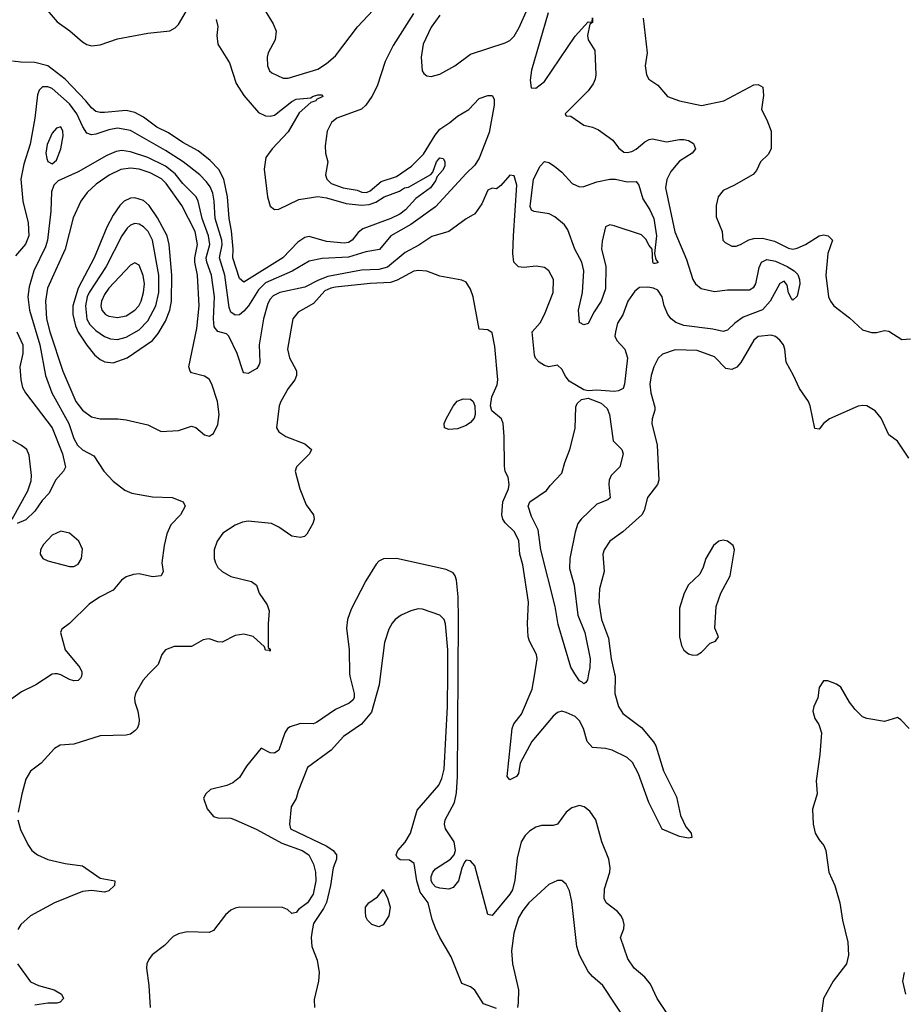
# Model space of a CAD drawing. Header units: inches. Extents: x 1682530 to 1839546, y 640742 to 791647.
# Tile 321 of 656: x 1750781 to 1754837, y 708484 to 713002. Entities that reach past the tile are written whole.
import ezdxf

# ---------------------------------------------------------------- set-up
doc = ezdxf.new("R2010")
doc.units = ezdxf.units.IN
doc.header["$MEASUREMENT"] = 0
doc.layers.add('B7750', color=7, linetype='Continuous')
doc.layers.add('B7751', color=7, linetype='Continuous')

msp = doc.modelspace()

# ---------------------------------------------------------------- linework, layer by layer
at = {"layer": 'B7750', "color": 5}
for points, elevation in [([(1750941.8, 710000), (1750930, 709998.4), (1750855.5, 709950), (1750790, 709918), (1750696.4, 709850)], 760), ([(1751374.5, 710000), (1751347.9, 709972.1), (1751312, 709910), (1751307.6, 709890), (1751310.2, 709870), (1751323.7, 709830), (1751329, 709790), (1751327.3, 709770), (1751319.8, 709750), (1751310, 709738.5), (1751290, 709724.4), (1751270, 709719.2), (1751150, 709715.6), (1751030, 709677.2), (1750966.3, 709673.7), (1750941.3, 709658.7), (1750880.4, 709590), (1750830, 709553.3), (1750810, 709517.2), (1750791.2, 709448.8), (1750774.8, 709365.2)], 780), ([(1751065.7, 710000), (1751065.3, 709990), (1751059.9, 709980), (1751050, 709969.7), (1751030, 709968.4), (1751010, 709974.2), (1750970, 709996.5), (1750954.9, 710000)], 760), ([(1752295.5, 710000), (1752295.8, 709990), (1752316.9, 709910), (1752316, 709890), (1752310, 709879.4), (1752293.5, 709866.5), (1752230, 709837.5), (1752143.3, 709776.7), (1752128.8, 709771.2), (1752070, 709773.4), (1752022.1, 709757.9), (1752010.1, 709749.9), (1751998.5, 709730), (1751970, 709650.7), (1751950, 709637.3), (1751930, 709638.4), (1751890, 709659.1), (1751822.7, 709577.3), (1751790, 709525.4), (1751759, 709501), (1751731.9, 709488.1), (1751657.3, 709470), (1751635.5, 709450), (1751625.5, 709430), (1751641.4, 709381.4), (1751670, 709346), (1751690, 709340.4), (1751750, 709337.6), (1751770, 709330.4), (1751870, 709286.3), (1751983.9, 709223.9), (1752077.7, 709190), (1752107.7, 709170), (1752130, 709127.7), (1752138.8, 709090), (1752139.8, 709050), (1752127.5, 708990), (1752101.4, 708950), (1752060.6, 708919.4), (1752050, 708905.1), (1752030, 708900.7), (1752010, 708919.7), (1751987.7, 708927.7), (1751790.2, 708929.8), (1751770, 708925.8), (1751750, 708916.4), (1751725.2, 708894.8), (1751670, 708823), (1751650, 708813.6), (1751550, 708817.4), (1751510, 708808.2), (1751485.4, 708794.6), (1751446.4, 708753.6), (1751389.3, 708710.7), (1751374, 708690), (1751364.4, 708670), (1751362.4, 708650), (1751374.4, 708570), (1751379.3, 708470)], 820), ([(1752437.4, 710000), (1752431.2, 709950), (1752395.1, 709825), (1752350.1, 709769.9), (1752267.1, 709712.9), (1752211.3, 709650), (1752102.6, 709570), (1752058.5, 709461.5), (1752050, 709429), (1752026.5, 709390), (1752019.6, 709310), (1752024.4, 709290), (1752190.2, 709210), (1752220.5, 709190), (1752235.6, 709170), (1752235.5, 709150), (1752219.8, 709110), (1752207.8, 709030), (1752188.6, 708951.4), (1752175.9, 708924.1), (1752130, 708855.1), (1752123, 708823), (1752119.1, 708790), (1752122, 708750), (1752146.9, 708686.9), (1752156.1, 708630), (1752153.1, 708590), (1752133.4, 708506.6), (1752133.9, 708470)], 840), ([(1752970, 708465.4), (1752910, 708486.3), (1752870, 708549.4), (1752850, 708563.7), (1752810, 708579.5), (1752761.5, 708701.5), (1752709.7, 708790), (1752690, 708833.2), (1752673.6, 708873.6), (1752656.1, 708950), (1752618.9, 708998.9), (1752604, 709050), (1752592.3, 709130), (1752570, 709146), (1752526.7, 709146.7), (1752515.6, 709155.6), (1752509.7, 709169.7), (1752517.4, 709190), (1752550, 709227.4), (1752574.8, 709270), (1752605.2, 709374.8), (1752704.5, 709490), (1752719, 709521), (1752730, 709563), (1752743.9, 709850), (1752745.5, 710000)], 840), ([(1753774.7, 708410), (1753707.1, 708510), (1753677, 708577), (1753650, 708608.6), (1753602, 708650), (1753573, 708693), (1753538.9, 708790), (1753553.3, 708830), (1753556, 708850), (1753551.1, 708870), (1753541.5, 708890), (1753524.8, 708910), (1753472.7, 708950), (1753464.2, 708970), (1753465.9, 709014.1), (1753489.1, 709090), (1753491.3, 709110), (1753484.8, 709150), (1753453.3, 709230), (1753424.8, 709330), (1753397.2, 709370), (1753371.3, 709390), (1753350, 709396.1), (1753314.6, 709385.4), (1753290, 709365.1), (1753249.4, 709310.6), (1753230, 709304.2), (1753176, 709304), (1753150, 709297.6), (1753120.7, 709279.3), (1753100.6, 709259.4), (1753083.2, 709230), (1753065.1, 709154.9), (1753053, 709053), (1753042.6, 709010), (1753030.8, 708989.2), (1752950, 708891.1), (1752930, 708896.2), (1752870, 709119.3), (1752850, 709142.7), (1752830, 709146), (1752823.4, 709136.6), (1752810, 709109.3), (1752794.4, 709050), (1752770, 709019.4), (1752750, 709013.1), (1752710, 709017.3), (1752690, 709023.2), (1752677.1, 709037.1), (1752669.9, 709050), (1752669.9, 709070.1), (1752677, 709090), (1752690, 709105.2), (1752757.7, 709150), (1752775.1, 709170), (1752781.4, 709190), (1752775.3, 709230), (1752735.5, 709290), (1752730.4, 709310), (1752733.8, 709330), (1752777.2, 709410), (1752785.6, 709454.4), (1752791, 709529), (1752794.1, 710000)], 820), ([(1753511.8, 710000), (1753514.1, 709990), (1753512.8, 709910), (1753528.9, 709850), (1753550, 709818.1), (1753634.6, 709754.6), (1753690, 709688.4), (1753700.1, 709670), (1753735.5, 709555.5), (1753795.8, 709435.8), (1753813.7, 709350), (1753838.8, 709298.8), (1753862.6, 709270), (1753866, 709250), (1753850, 709246.2), (1753810, 709254.8), (1753730, 709287.6), (1753669.2, 709410), (1753621.4, 709541.4), (1753594, 709594), (1753570, 709616.3), (1753500.5, 709650), (1753470, 709657.9), (1753410, 709661.9), (1753386.2, 709690), (1753369.5, 709749.5), (1753350, 709785.3), (1753330, 709804.2), (1753290, 709823.1), (1753270, 709828.5), (1753250, 709823.5), (1753230, 709805.6), (1753131.5, 709690), (1753078.9, 709590), (1753070, 709542.6), (1753060.7, 709530), (1753030, 709514.5), (1753019, 709530), (1753041.3, 709750), (1753048.7, 709771.3), (1753084.2, 709815.8), (1753133.7, 709930), (1753145.3, 710000)], 780), ([(1753392.1, 710000), (1753386.6, 709973.4), (1753379.5, 709960.5), (1753370, 709954.5), (1753362.9, 709962.9), (1753350, 709967.7), (1753329.8, 710000)], 760), ([(1754862.9, 709750), (1754825.2, 709790), (1754810, 709800.9), (1754750, 709782.2), (1754670, 709795.1), (1754650, 709803.6), (1754616.2, 709836.2), (1754589.5, 709870), (1754550, 709939), (1754530, 709953.2), (1754490, 709969), (1754470, 709968.7), (1754450, 709938), (1754443.8, 709890), (1754425.3, 709850), (1754422, 709830), (1754430, 709796), (1754448.2, 709768.2), (1754460.7, 709730), (1754453.1, 709630), (1754436.9, 709510), (1754441.7, 709450), (1754420.6, 709379.4), (1754422.7, 709310), (1754432, 709270), (1754450, 709238.7), (1754472.5, 709212.5), (1754481.5, 709190), (1754495.6, 709090), (1754522, 709030), (1754544.9, 708950), (1754556.9, 708870), (1754582.6, 708770), (1754584.6, 708710), (1754576.5, 708670), (1754515.3, 708590), (1754470.3, 708510), (1754446.5, 708330)], 820), ([(1750772.7, 709330), (1750785.5, 709285.5), (1750818, 709218), (1750837.6, 709190), (1750863, 709170), (1750910, 709148.1), (1750990.1, 709130.1), (1751070, 709119.1), (1751150, 709063.5), (1751217.1, 709050), (1751216.9, 709030), (1751190, 709004.8), (1751170, 708999.4), (1751110, 709006.2), (1751070, 709002), (1750940.3, 708950), (1750830, 708890.8), (1750786.3, 708850), (1750772.8, 708827.2)], 780), ([(1753576.3, 708390), (1753456.9, 708570), (1753410, 708611.3), (1753390, 708635.1), (1753350.8, 708710), (1753338.7, 708750), (1753315.4, 708955.4), (1753304.8, 709004.7), (1753290, 709036), (1753270, 709051.8), (1753250, 709051.5), (1753210, 709033.3), (1753118.2, 708950), (1753090, 708915.1), (1753070, 708880.5), (1753048.4, 708810), (1753038.7, 708730), (1753043.6, 708670), (1753070.1, 708550.1), (1753069.6, 708490.4), (1753066.4, 708470)], 840), ([(1750771.5, 708670), (1750830, 708586.9), (1750867.7, 708570), (1750938.7, 708550), (1750972.7, 708530), (1750982, 708510), (1750966.8, 708493.2), (1750951, 708489), (1750910, 708488.9), (1750850, 708480.9)], 780), ([(1754840.4, 708630), (1754832.7, 708590), (1754846, 708530)], 840)]:
    msp.add_lwpolyline(points, dxfattribs=dict(at, elevation=elevation))
at = {"layer": 'B7750', "color": 5, "elevation": 840}
msp.add_lwpolyline([(1752430, 708839), (1752398, 708850), (1752378, 708870), (1752370, 708886), (1752368.7, 708910), (1752369, 708930), (1752384, 708950), (1752422.9, 708977.1), (1752450, 709010.7), (1752470, 708972), (1752481, 708930), (1752476, 708890), (1752450, 708849)], close=True, dxfattribs=at)
at = {"layer": 'B7751', "color": 5}
for points, elevation in [([(1752710, 713023), (1752670, 712967.8), (1752632.7, 712890), (1752623.9, 712830), (1752628, 712768), (1752635.3, 712755.3), (1752650, 712744.4), (1752670, 712742), (1752710, 712751.8), (1752778.7, 712790), (1752850, 712843.7), (1753010, 712896.3), (1753030, 712906.2), (1753050, 712927.1), (1753073, 712967), (1753150, 713139.8)], 760), ([(1750897.4, 713057.4), (1750952.7, 712992.7), (1751011.9, 712951.9), (1751070, 712901.3), (1751090, 712888.6), (1751110, 712882.8), (1751150, 712886.8), (1751230, 712914.8), (1751370, 712940.1), (1751470, 712951.7), (1751494.9, 712965.1), (1751510, 712980.9), (1751572.5, 713087.5)], 720), ([(1751902.6, 713050), (1751943.8, 712983.8), (1751958.2, 712950), (1751953.6, 712910), (1751921.8, 712850), (1751916.9, 712830), (1751918.9, 712790), (1751927.9, 712767.9), (1751938.9, 712758.9), (1751990, 712734.6), (1752013.5, 712733.5), (1752150, 712775.9), (1752190, 712801.8), (1752230, 712836.8), (1752330.9, 712970), (1752427.5, 713072.5)], 740), ([(1752589.3, 713030), (1752495.8, 712884.2), (1752458.5, 712810), (1752422, 712698), (1752396.9, 712650), (1752370, 712609.7), (1752350, 712592), (1752237.3, 712550), (1752212.4, 712530), (1752191.8, 712490), (1752183.4, 712423.4), (1752185.3, 712390), (1752194.9, 712350), (1752184.5, 712290), (1752190.2, 712270), (1752210.3, 712250), (1752266, 712230), (1752330, 712219.7), (1752350.9, 712210.9), (1752372.4, 712210), (1752390, 712216.9), (1752440.3, 712259.7), (1752510, 712282.5), (1752579.4, 712330), (1752634.4, 712385.6), (1752687.4, 712472.6), (1752710, 712500.3), (1752755.2, 712530), (1752790, 712559.6), (1752842.4, 712590), (1752890, 712640.5), (1752930, 712654.3), (1752950, 712654), (1752958.3, 712638.3), (1752959.3, 712610), (1752935.3, 712484.7), (1752890, 712367), (1752870, 712335.1), (1752830, 712297.2), (1752690, 712144.2), (1752576.8, 712063.2), (1752483.8, 712010), (1752432.5, 711947.5), (1752370, 711936.6), (1752290, 711913), (1752170, 711906.7), (1752110, 711894.1), (1752032, 711848), (1751910, 711794.5), (1751877.9, 711762.1), (1751830.9, 711689.1), (1751810, 711664.7), (1751790, 711648.5), (1751770, 711646.2), (1751750, 711659.8), (1751741.9, 711681.9), (1751723.3, 711830), (1751698.5, 711910), (1751710.2, 711969.8), (1751708.8, 711990), (1751677.8, 712090), (1751673.4, 712170), (1751666.9, 712206.9), (1751655.2, 712235.2), (1751639, 712259), (1751607.3, 712290), (1751531.7, 712350), (1751450, 712402.6), (1751290, 712493.2), (1751230, 712504.5), (1751190, 712497.3), (1751130, 712476.4), (1751110, 712474.5), (1751090, 712481.6), (1751070.3, 712510.3), (1751043.8, 712570), (1751010, 712616.6), (1750930, 712686), (1750910, 712694.4), (1750886, 712694), (1750870, 712678.4), (1750863, 712657), (1750850.8, 712550.8), (1750828.5, 712431.5), (1750800.5, 712339.5), (1750787.1, 712270), (1750796.2, 712170), (1750819.8, 712070), (1750823.6, 712010), (1750808.5, 711971.5), (1750761.7, 711918.3)], 740), ([(1753206.7, 713033.3), (1753129.6, 712770), (1753124.7, 712724.7), (1753128.9, 712688.9), (1753150, 712688), (1753190, 712718.4), (1753330, 712926), (1753390, 712992.4), (1753409, 712991), (1753410.4, 713010.4), (1753410.2, 712990), (1753398, 712982), (1753387.6, 712930), (1753390.2, 712910), (1753421.2, 712861.2), (1753425.4, 712750), (1753422.2, 712730), (1753412.6, 712707.4), (1753390, 712676.1), (1753284.9, 712570), (1753285.5, 712565.5), (1753290, 712561), (1753310, 712559.1), (1753370, 712517.6), (1753410, 712508.8), (1753437.1, 712497.1), (1753503.1, 712450), (1753530, 712414.9), (1753554.4, 712394.4), (1753570, 712392.2), (1753590, 712396.9), (1753610, 712408), (1753650, 712441.5), (1753670, 712452.7), (1753684.8, 712455.2), (1753750, 712442.4), (1753810, 712452.9), (1753830, 712452.3), (1753850, 712448.3), (1753874.4, 712434.4), (1753882.3, 712410), (1753867, 712390), (1753810, 712352.5), (1753770, 712305.6), (1753750.9, 712269.1), (1753744.6, 712230), (1753788.3, 712028.3), (1753841.3, 711901.3), (1753870, 711810.3), (1753883, 711790), (1753908.8, 711768.8), (1753970, 711754.3), (1754030, 711762.1), (1754130, 711763.3), (1754150, 711774.2), (1754159.6, 711790), (1754175.3, 711864.7), (1754186.4, 711890), (1754210, 711902.4), (1754250, 711893.6), (1754304.2, 711870), (1754335.3, 711850), (1754352.4, 711832.4), (1754360.3, 711810), (1754361.1, 711790), (1754350, 711733.2), (1754330, 711716), (1754323.3, 711723.3), (1754310, 711748.7), (1754303.6, 711783.6), (1754290, 711802.7), (1754270, 711792.3), (1754225, 711710), (1754190, 711671.6), (1754102.2, 711637.8), (1754063.2, 711610), (1754030, 711577.8), (1754010, 711570.8), (1753961.7, 711581.7), (1753830, 711599), (1753792.5, 711612.5), (1753771.1, 711630), (1753756.2, 711650), (1753739.1, 711690), (1753729.9, 711730), (1753710, 711761), (1753690, 711771), (1753664.8, 711775.2), (1753626.1, 711773.9), (1753603.9, 711756.1), (1753571.9, 711710), (1753550, 711647.3), (1753524.4, 711610), (1753515.5, 711570), (1753513, 711550), (1753522.4, 711530), (1753558.2, 711490), (1753571, 711450), (1753557.6, 711330), (1753551.2, 711310), (1753530, 711298.7), (1753510, 711296.7), (1753430, 711302.1), (1753390, 711299.2), (1753370, 711303.6), (1753303.8, 711343.8), (1753286.2, 711366.2), (1753270, 711398.7), (1753250, 711417.6), (1753210, 711408.6), (1753190, 711416.1), (1753165.1, 711430), (1753149.1, 711449.1), (1753143.6, 711463.6), (1753132.8, 711570), (1753169.2, 711610.8), (1753190.5, 711649.5), (1753229.8, 711750), (1753230.9, 711810), (1753210, 711849.4), (1753190, 711865.1), (1753151.2, 711871.2), (1753094.3, 711865.7), (1753070, 711868), (1753049.5, 711889.5), (1753044.6, 711930), (1753047.1, 712010), (1753063.5, 712243.5), (1753050, 712286), (1753030, 712289.3), (1752990, 712242), (1752970, 712226.6), (1752950, 712229.3), (1752930, 712220.7), (1752902.3, 712157.7), (1752870, 712111.1), (1752830, 712088.5), (1752750.1, 712029.9), (1752672.3, 712007.7), (1752612.6, 711967.4), (1752550, 711933.9), (1752470, 711866.6), (1752430, 711856), (1752350, 711852.8), (1752195.9, 711824.1), (1752152.6, 711807.4), (1752090, 711774.7), (1751975.3, 711750), (1751944.8, 711735.2), (1751930, 711719.8), (1751919.9, 711700.1), (1751900.4, 711630), (1751879.5, 711510), (1751883.8, 711430), (1751880.7, 711419.3), (1751870, 711402.4), (1751830, 711378.5), (1751810, 711382.4), (1751807.1, 711387.1), (1751779.9, 711470), (1751741, 711550), (1751730, 711561), (1751690, 711571.4), (1751673.5, 711593.5), (1751670.3, 711630), (1751675.4, 711730), (1751660.7, 711830), (1751639.4, 711890), (1751637.5, 711910), (1751653.9, 711970), (1751648, 712010), (1751619.2, 712090), (1751600.1, 712170), (1751590.9, 712190), (1751530.2, 712250.2), (1751495.2, 712295.2), (1751450.2, 712330.2), (1751370, 712369.2), (1751290, 712395.2), (1751250, 712401.8), (1751223.2, 712396.8), (1751180.4, 712379.6), (1751050, 712303.7), (1750957.5, 712262.5), (1750937.2, 712242.8), (1750927.5, 712212.5), (1750923.8, 712123.8), (1750909.2, 711990), (1750899.6, 711960.4), (1750845.7, 711850), (1750823.9, 711776.1), (1750819, 711730), (1750826.4, 711670), (1750873.9, 711510), (1750898.8, 711370), (1750928.6, 711290), (1751007, 711150), (1751030, 711081.2), (1751046.5, 711050), (1751070, 711028.9), (1751121, 711001), (1751167.1, 710930), (1751210, 710884.9), (1751263.7, 710843.7), (1751295.5, 710830), (1751390, 710813.4), (1751481, 710810), (1751530.8, 710790), (1751540.5, 710770), (1751518.7, 710730), (1751475.1, 710684.9), (1751457, 710643), (1751443.9, 710590), (1751434, 710510), (1751439.1, 710470), (1751431, 710450), (1751390, 710445.6), (1751330, 710459.6), (1751302.9, 710457.1), (1751270, 710445.1), (1751247.7, 710430), (1751210, 710384.5), (1751147.6, 710352.4), (1751100.5, 710319.5), (1751010, 710231.5), (1750974.6, 710205.4), (1750969, 710190), (1750990, 710110.6), (1751056.5, 710030), (1751066, 710010), (1751065.7, 710000)], 760), ([(1751683.5, 713003.5), (1751691.1, 712971.1), (1751685.7, 712930), (1751690.2, 712890.2), (1751743.7, 712803.7), (1751774, 712710), (1751810, 712654.2), (1751876.8, 712576.8), (1751910, 712560.9), (1751930, 712559), (1751950, 712564.1), (1752030, 712627.5), (1752050, 712637.7), (1752116.8, 712643.2), (1752124.5, 712650), (1752150, 712658), (1752170, 712658), (1752172, 712650), (1752143.4, 712636.6), (1752140.4, 712630), (1752118, 712622), (1752064.5, 712575.5), (1752013, 712487), (1751939.3, 712410), (1751911.1, 712370), (1751903.9, 712316.1), (1751918.3, 712190), (1751930, 712146.4), (1751950, 712131.6), (1751970, 712132.9), (1752062.8, 712177.2), (1752150, 712190.5), (1752190, 712184.9), (1752278.9, 712158.9), (1752350, 712151), (1752385.2, 712154.8), (1752415.2, 712164.8), (1752454.7, 712190), (1752524.1, 712215.9), (1752546.6, 712230), (1752565.7, 712234.3), (1752668.8, 712291.2), (1752678, 712302), (1752694.7, 712350), (1752710, 712368.4), (1752725.5, 712365.5), (1752732.2, 712352.2), (1752732.5, 712330), (1752721.5, 712310), (1752697.8, 712282.2), (1752690, 712262.3), (1752666.4, 712230), (1752598.8, 712181.2), (1752551.7, 712130), (1752525.2, 712110), (1752484.4, 712090), (1752356.8, 712043.2), (1752334.1, 712025.9), (1752306.5, 711990), (1752290, 711980.4), (1752270, 711977.1), (1752190, 711985.2), (1752110, 712006.7), (1752090, 712003.4), (1752058.3, 711981.7), (1751988.9, 711910), (1751810, 711798.5), (1751790, 711815.4), (1751759.5, 711910), (1751760.9, 711950), (1751753, 712033), (1751742, 712090), (1751734.2, 712190), (1751717.8, 712270), (1751694.6, 712314.6), (1751655.5, 712355.5), (1751600.9, 712400.9), (1751530, 712438.1), (1751463.5, 712483.5), (1751410, 712508.5), (1751350, 712554.3), (1751310, 712575.7), (1751270, 712585.9), (1751170, 712576.1), (1751150, 712575.8), (1751130, 712581.6), (1751110, 712597.1), (1751084.5, 712630), (1750990, 712729.2), (1750910.7, 712790.7), (1750850, 712805.9), (1750786.7, 712806.7), (1750747.5, 712812.5)], 720), ([(1753642.2, 713010), (1753661.3, 712850), (1753651.5, 712790), (1753658.3, 712750), (1753669.3, 712729.3), (1753710, 712702), (1753754.9, 712650), (1753809.3, 712629.3), (1753910, 712609.2), (1754013.6, 712630), (1754150, 712703.6), (1754170, 712704.9), (1754192, 712692), (1754194.4, 712654.4), (1754185.6, 712590), (1754210, 712543.1), (1754230.6, 712490), (1754230.1, 712409.9), (1754216.9, 712383.1), (1754181.3, 712350), (1754162.4, 712310), (1754148.1, 712291.9), (1754059.3, 712240.7), (1754010, 712218), (1753987.2, 712190), (1753977.6, 712150), (1753977.8, 712097.8), (1754004.9, 712030), (1754008.5, 711990), (1754019.2, 711979.2), (1754050, 711962.4), (1754070, 711963.7), (1754090, 711970.3), (1754127.5, 711992.5), (1754150, 711998.3), (1754190, 712000.1), (1754246, 711986), (1754310, 711954.4), (1754330, 711949.6), (1754350, 711953.4), (1754388.3, 711970), (1754450, 712010.7), (1754470, 712015.1), (1754491.1, 712011.1), (1754511.8, 711990), (1754490.8, 711930), (1754481.8, 711830), (1754493.2, 711730), (1754502, 711710), (1754518, 711690), (1754590, 711634.9), (1754650, 711579.6), (1754690, 711566.7), (1754713.1, 711566.9), (1754750, 711575.3), (1754770, 711572.4), (1754830, 711534), (1754870, 711537.6)], 780), ([(1753145.3, 710000), (1753156.9, 710070), (1753153.7, 710090), (1753121.2, 710150), (1753115.1, 710170), (1753112.3, 710232.3), (1753116.1, 710330), (1753090, 710500.9), (1753077.3, 710550), (1753071.3, 710611.3), (1753052.8, 710652.8), (1753010, 710693.2), (1752998.8, 710710), (1752993.3, 710730), (1752999.2, 710790), (1753024.8, 710850), (1753027, 710870), (1753022.7, 710902.7), (1753010, 710929.7), (1753005.8, 710954.2), (1753005.4, 711090), (1752999.9, 711150), (1752993.2, 711170), (1752947.6, 711207.6), (1752942.4, 711230), (1752948.1, 711271.9), (1752972.9, 711327.1), (1752975.4, 711350), (1752962, 711502), (1752950, 711565.2), (1752930, 711579.3), (1752890, 711582.7), (1752861.7, 711730), (1752850, 711765.6), (1752830, 711798), (1752810, 711806.6), (1752710, 711825), (1752650, 711847.6), (1752611.5, 711851.5), (1752590, 711848.7), (1752513.6, 711806.4), (1752483.2, 711796.8), (1752390, 711792.1), (1752230, 711774.3), (1752209, 711771), (1752181.9, 711758.1), (1752130, 711700.2), (1752059.6, 711660.4), (1752034.5, 711630), (1752011, 711490), (1752019.7, 711450), (1752051.2, 711391.2), (1752051.4, 711370), (1752043.8, 711350), (1752013, 711310), (1751979, 711250), (1751971.6, 711230), (1751959.1, 711130), (1751970.4, 711110.4), (1752002.8, 711090), (1752090, 711055.8), (1752120.7, 711030), (1752110.5, 711010), (1752052.2, 710950), (1752045.7, 710930), (1752067.2, 710850), (1752096.7, 710776.7), (1752130.3, 710730), (1752132.7, 710710), (1752127, 710690), (1752098.7, 710641.3), (1752088.7, 710631.3), (1752070, 710625.6), (1752030, 710632.3), (1751970, 710673.5), (1751937.2, 710690), (1751830, 710701.4), (1751803.5, 710696.5), (1751770, 710683.5), (1751713.7, 710646.3), (1751687.4, 710610), (1751673.7, 710570), (1751673.7, 710530), (1751679.5, 710510), (1751690, 710488.2), (1751710.4, 710470), (1751750, 710447.1), (1751845, 710425), (1751867.9, 710407.9), (1751880.3, 710370), (1751916.7, 710316.7), (1751925.8, 710290), (1751921, 710230), (1751922, 710122), (1751930, 710114), (1751930, 710104), (1751928.1, 710108.1), (1751910, 710109.8), (1751904.1, 710124.1), (1751852, 710172), (1751810, 710182.5), (1751770, 710176.5), (1751710, 710145.5), (1751690, 710147.4), (1751650, 710161.2), (1751640.1, 710159.9), (1751623.7, 710156.3), (1751570, 710126.5), (1751490, 710126), (1751450.6, 710110), (1751433.7, 710090), (1751416.1, 710043.9), (1751374.5, 710000)], 780), ([(1750768.1, 711570), (1750795, 711510), (1750795.6, 711470), (1750781.6, 711410), (1750785.6, 711350), (1750794.5, 711314.5), (1750807.5, 711290), (1750930.1, 711130.1), (1750977.5, 711010), (1750990.8, 710949.2), (1750982.9, 710930), (1750945.3, 710890), (1750915.9, 710830), (1750883.7, 710796.3), (1750850, 710746.6), (1750810, 710706.6), (1750769.7, 710689.7)], 740), ([(1754862.3, 710990), (1754810, 711067.8), (1754770, 711097), (1754734.3, 711174.3), (1754707.6, 711207.6), (1754670, 711229.7), (1754650, 711232.6), (1754630, 711228.2), (1754498.4, 711170), (1754470.4, 711150), (1754450, 711122.9), (1754430, 711127), (1754409.8, 711230), (1754400.9, 711250), (1754359.8, 711310), (1754333.2, 711370), (1754298.8, 711430), (1754293.5, 711490), (1754286.1, 711510), (1754270, 711532.4), (1754250, 711548.7), (1754230, 711555.1), (1754170, 711548), (1754150, 711531.5), (1754091.2, 711428.8), (1754072.2, 711407.8), (1754050, 711397.5), (1754021.9, 711401.9), (1753970, 711455.1), (1753890, 711484.2), (1753790, 711487.1), (1753732, 711468), (1753711, 711449), (1753690.9, 711409.1), (1753678.8, 711370), (1753673.8, 711330), (1753678, 711290), (1753695.8, 711224.2), (1753696.9, 711210), (1753684.4, 711170), (1753682.8, 711150), (1753707.5, 711050), (1753714.2, 710890), (1753708.3, 710870), (1753662.3, 710810), (1753648, 710750), (1753636, 710730), (1753550, 710651.9), (1753490.3, 710610), (1753463.6, 710570), (1753456.9, 710550), (1753463.2, 710470), (1753443, 710390), (1753438.6, 710330), (1753451.5, 710250), (1753483.8, 710163.8), (1753495.5, 710070), (1753511.8, 710000)], 780), ([(1753329.8, 710000), (1753310, 710031.6), (1753252.4, 710227.6), (1753238.3, 710310), (1753173.1, 710570), (1753160.9, 710660.9), (1753130, 710722.6), (1753114.6, 710770), (1753122.9, 710790), (1753198.9, 710841.1), (1753215.5, 710864.5), (1753270, 710921.5), (1753282.6, 710970), (1753305.6, 711030), (1753330, 711125.7), (1753334.4, 711225.6), (1753339.1, 711240.9), (1753360.2, 711259.8), (1753390, 711265), (1753450, 711242.2), (1753477.5, 711217.5), (1753488.2, 711190), (1753504.9, 711070), (1753544.2, 711030), (1753551.6, 711010), (1753535.2, 710950), (1753495.8, 710910), (1753487.1, 710890), (1753484.4, 710870), (1753491.7, 710808.3), (1753481, 710799), (1753430, 710779.1), (1753357.7, 710710), (1753342.3, 710690), (1753330.1, 710650), (1753306.8, 710530), (1753304.6, 710484.6), (1753326.7, 710406.7), (1753343.1, 710270), (1753375.7, 710190), (1753399.3, 710070), (1753398.3, 710030), (1753392.1, 710000)], 760), ([(1750747.3, 710710), (1750819, 710841), (1750833.3, 710886.7), (1750835.4, 710910), (1750824.3, 711004.3), (1750813.8, 711030), (1750790, 711049), (1750750, 711071.4)], 740), ([(1752794.1, 710000), (1752795.8, 710250), (1752793.5, 710353.5), (1752785.3, 710430), (1752780.2, 710450), (1752770, 710464.5), (1752738.6, 710478.6), (1752510, 710529.4), (1752451.5, 710528.5), (1752430, 710517.6), (1752416.8, 710503.2), (1752370, 710427.1), (1752302.1, 710297.9), (1752285.6, 710250), (1752281.3, 710210), (1752292.6, 710110), (1752295.5, 710000)], 820), ([(1752745.5, 710000), (1752746.7, 710110), (1752736, 710230), (1752729.2, 710250), (1752709.2, 710269.2), (1752630, 710297.4), (1752610, 710298.8), (1752577.1, 710290), (1752532.7, 710270), (1752504.9, 710250), (1752490, 710232.7), (1752474.7, 710205.3), (1752455.3, 710144.7), (1752437.4, 710000)], 840), ([(1750954.9, 710000), (1750950, 710001.1), (1750941.8, 710000)], 760)]:
    msp.add_lwpolyline(points, dxfattribs=dict(at, elevation=elevation))
for points, elevation in [([(1750970, 712510.7), (1750950, 712504.2), (1750930, 712481.8), (1750907.3, 712430), (1750901.6, 712390), (1750905.2, 712365.2), (1750910, 712352.2), (1750930, 712341.1), (1750950, 712358), (1750970.4, 712409.6), (1750979.9, 712470), (1750979.1, 712490)], 760), ([(1753350, 712235.8), (1753370, 712236.7), (1753430, 712258.3), (1753490, 712270.7), (1753515.5, 712270), (1753570, 712258.7), (1753610, 712259.2), (1753623.4, 712243.4), (1753640.5, 712180.5), (1753673.2, 712130), (1753691.3, 712090), (1753703.5, 712010), (1753694, 711930), (1753701.1, 711901.1), (1753710.7, 711889.3), (1753710, 711886), (1753697.1, 711882.9), (1753690, 711884.2), (1753687.2, 711890), (1753683.5, 711950), (1753670, 711966), (1753655.4, 711995.4), (1753635.5, 712015.5), (1753510, 712056.8), (1753490, 712060.9), (1753470, 712052), (1753454.2, 711985.8), (1753450.8, 711950), (1753470.7, 711870.7), (1753470, 711768), (1753450, 711710.8), (1753417.7, 711662.3), (1753390, 711608.5), (1753370, 711602), (1753350, 711612.7), (1753345.2, 711670), (1753363.6, 711750), (1753370.6, 711850), (1753361.1, 711890), (1753329.5, 711949.5), (1753297.3, 712037.3), (1753281.6, 712061.6), (1753237.4, 712097.4), (1753210.8, 712110.8), (1753141.8, 712121.8), (1753130, 712128.1), (1753124.4, 712144.4), (1753138.8, 712270), (1753170, 712330.2), (1753190, 712351), (1753210, 712346.5), (1753235.6, 712330), (1753270, 712303.2), (1753316.3, 712250)], 740), ([(1751290, 712321.3), (1751245.2, 712314.8), (1751191.4, 712288.6), (1751132.8, 712247.2), (1751091.3, 712210), (1751061.3, 712170), (1751027.3, 712092.7), (1750989.6, 711950), (1750908.5, 711770), (1750899, 711710), (1750904.5, 711630), (1750919.6, 711570), (1750979.7, 711390), (1751039.1, 711250), (1751070, 711210.8), (1751110, 711179.4), (1751150, 711170.2), (1751231.1, 711171.1), (1751270, 711166.2), (1751370, 711143.1), (1751430, 711113), (1751510, 711117.6), (1751570, 711136.3), (1751590, 711130.8), (1751630, 711097.3), (1751650, 711090.7), (1751670, 711104), (1751690, 711144.7), (1751696.9, 711190), (1751688.3, 711250), (1751662.6, 711330), (1751650, 711353), (1751630, 711366.6), (1751570, 711382.4), (1751563, 711390), (1751557.3, 711410), (1751594.3, 711585.7), (1751605.4, 711690), (1751597.6, 711830), (1751584.7, 711890), (1751584.7, 711910), (1751597.7, 711970), (1751586.7, 712030), (1751524.7, 712150), (1751453.6, 712250), (1751431.6, 712271.6), (1751379.5, 712299.5), (1751330, 712316.2)], 780), ([(1751310, 712184.4), (1751290, 712183.1), (1751260.7, 712170), (1751240.3, 712150), (1751210, 712105.4), (1751181.7, 712050), (1751122.9, 711910), (1751049.8, 711770), (1751025.4, 711690), (1751024.6, 711650), (1751037.2, 711597.2), (1751050, 711568.9), (1751090, 711509.5), (1751124.8, 711464.8), (1751150, 711443.5), (1751172.3, 711432.3), (1751210, 711428.1), (1751273.8, 711450), (1751390, 711530.6), (1751417.1, 711562.9), (1751450, 711618.6), (1751469.9, 711669.9), (1751477.6, 711710), (1751480.1, 711830), (1751467.4, 711970), (1751457.3, 712010), (1751413.5, 712093.5), (1751375.7, 712150), (1751350, 712172.4)], 820), ([(1751310, 712066.8), (1751290, 712059.8), (1751274.6, 712045.4), (1751250, 712010.7), (1751178.7, 711870), (1751099.6, 711750), (1751091, 711730), (1751083.3, 711690), (1751090, 711627.6), (1751103.1, 711603.1), (1751130, 711575.7), (1751170, 711547.9), (1751197.2, 711537.2), (1751230, 711535.5), (1751270, 711546.2), (1751330, 711578.7), (1751370, 711621), (1751406.3, 711690), (1751419.3, 711750), (1751419.3, 711830), (1751391.4, 711990), (1751370.8, 712030), (1751350, 712051.9), (1751330, 712063.7)], 840), ([(1751310, 711886), (1751290, 711875.8), (1751190, 711769.9), (1751170, 711741), (1751156.9, 711710), (1751153.8, 711690), (1751157.9, 711670), (1751174.7, 711650), (1751190, 711642.5), (1751230, 711635.3), (1751270, 711642.9), (1751310, 711668.9), (1751328.2, 711690), (1751338.8, 711710), (1751350, 711750.5), (1751353.4, 711790), (1751348.1, 711828.1), (1751330, 711875.8)], 860), ([(1752750, 711122), (1752731.6, 711130), (1752729.8, 711150), (1752738.3, 711170), (1752770, 711228.9), (1752788.3, 711251.7), (1752816.9, 711263.1), (1752850, 711261.5), (1752861.9, 711250), (1752870.4, 711230.4), (1752872.3, 711190), (1752866.6, 711173.4), (1752850, 711154), (1752830, 711139.9), (1752790, 711124.7)], 780), ([(1750970, 710654.8), (1750930, 710636.9), (1750890, 710594), (1750876.5, 710570), (1750875.6, 710550), (1750887.6, 710530), (1750910, 710518.6), (1751010, 710492.7), (1751030, 710493.4), (1751050, 710503.1), (1751065.4, 710530), (1751070, 710573.2), (1751052.1, 710610), (1751010, 710646)], 760), ([(1754010, 710613.6), (1753990, 710609.5), (1753966, 710590), (1753930.4, 710530), (1753918.4, 710490), (1753902.5, 710457.5), (1753850, 710409.4), (1753830.4, 710370), (1753810, 710302), (1753809.2, 710170), (1753818.4, 710130), (1753829, 710109), (1753850, 710093), (1753870, 710085.5), (1753890, 710087.7), (1753910, 710100.7), (1753950, 710140.7), (1753975.3, 710150), (1753988.7, 710170), (1753972.3, 710210), (1753978, 710310), (1753998.7, 710370), (1754042, 710450), (1754062, 710570), (1754056, 710590), (1754030, 710609.5)], 820)]:
    msp.add_lwpolyline(points, close=True, dxfattribs=dict(at, elevation=elevation))

doc.saveas('drawing.dxf')
